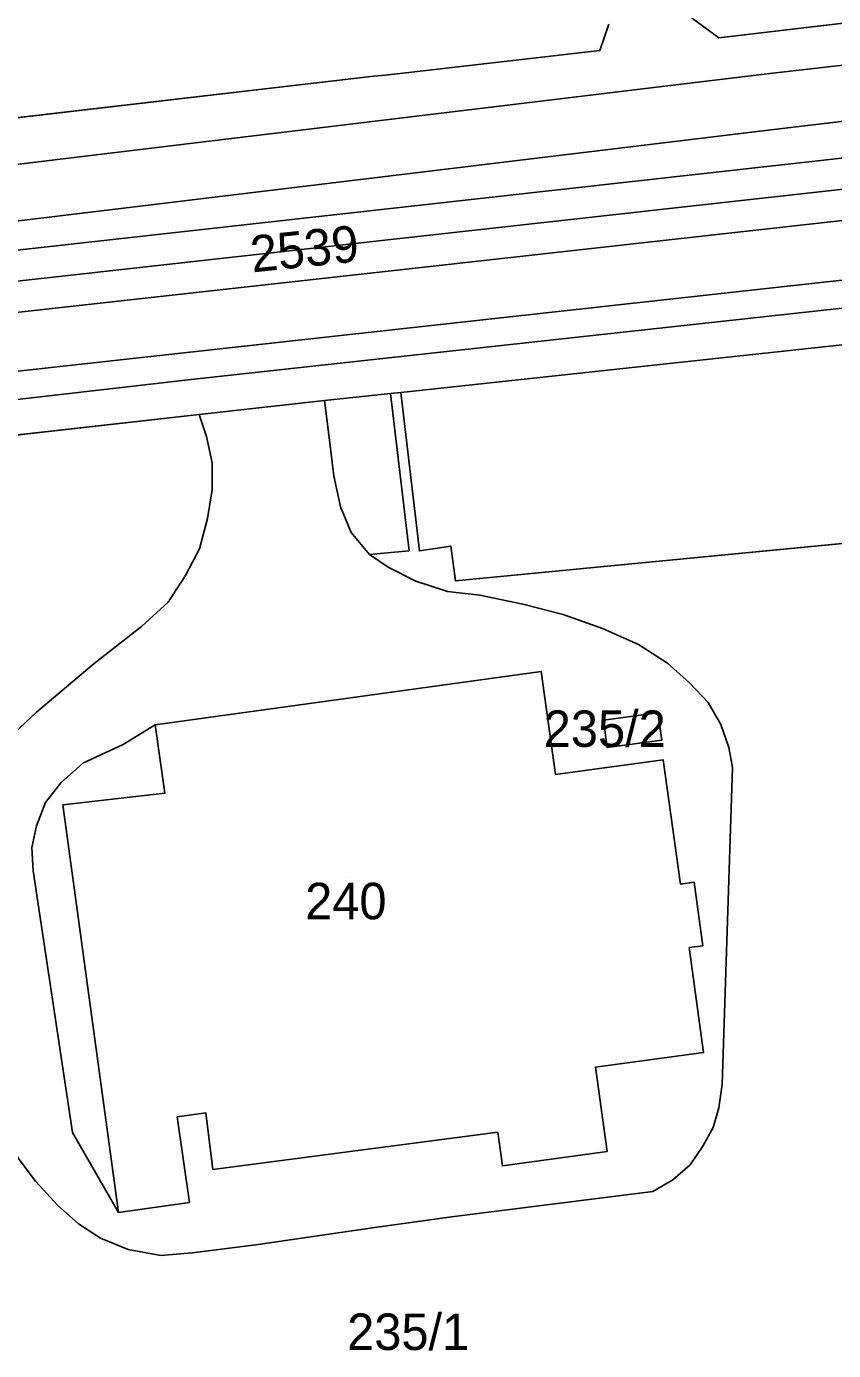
# Model space of a CAD drawing. Extents: x -263423 to -261326, y -1240067 to -1237864.
# Drawn here: x -263319.3 to -263275.1, y -1239647 to -1239574.4 of the extents above; entities that cross this region are included whole.
import ezdxf

# ---------------------------------------------------------------- set-up
doc = ezdxf.new("R2010")
doc.units = 0
for name, color, linetype in [('body_kn', 7, 'Continuous'), ('kladpar_druhypozemkov', 7, 'Continuous'), ('kladpar_hranice', 7, 'Continuous'), ('kladpar_parcelnecisla', 7, 'Continuous'), ('kladpar_plochy', 7, 'Continuous'), ('tarchy_linie', 7, 'Continuous'), ('zappar_hrandruhpozemk', 7, 'Continuous')]:
    doc.layers.add(name, color=color, linetype=linetype)

msp = doc.modelspace()

# ---------------------------------------------------------------- linework, layer by layer
at = {"layer": 'body_kn'}
for p, q in [((-263281.35, -1239575.04), (-263281.35, -1239575.04)), ((-263287.88, -1239575.74), (-263287.88, -1239575.74)), ((-263300.26, -1239577.14), (-263300.26, -1239577.14)), ((-263300.26, -1239577.14), (-263300.26, -1239577.14)), ((-263299.62, -1239577.08), (-263299.62, -1239577.08)), ((-263278.55, -1239577), (-263278.55, -1239577)), ((-263278.8, -1239580.11), (-263278.8, -1239580.11)), ((-263298.37, -1239584.28), (-263298.37, -1239584.28)), ((-263298.18, -1239585.97), (-263298.18, -1239585.97)), ((-263297.99, -1239587.66), (-263297.99, -1239587.66)), ((-263278.41, -1239588.75), (-263278.41, -1239588.75)), ((-263310.27, -1239593.78), (-263310.27, -1239593.78)), ((-263299.35, -1239594.54), (-263299.35, -1239594.54)), ((-263299.35, -1239594.54), (-263299.35, -1239594.54)), ((-263298.78, -1239594.48), (-263298.78, -1239594.48)), ((-263302.97, -1239594.92), (-263302.97, -1239594.92)), ((-263302.97, -1239594.92), (-263302.97, -1239594.92)), ((-263309.83, -1239595.69), (-263309.83, -1239595.69)), ((-263309.83, -1239595.69), (-263309.83, -1239595.69)), ((-263309.44, -1239596.89), (-263309.44, -1239596.89)), ((-263302.71, -1239596.95), (-263302.71, -1239596.95)), ((-263309.12, -1239598.35), (-263309.12, -1239598.35)), ((-263302.46, -1239599.05), (-263302.46, -1239599.05)), ((-263309.12, -1239599.82), (-263309.12, -1239599.82)), ((-263302.08, -1239600.76), (-263302.08, -1239600.76)), ((-263309.38, -1239601.4), (-263309.38, -1239601.4)), ((-263301.5, -1239602.16), (-263301.5, -1239602.16)), ((-263309.82, -1239603.05), (-263309.82, -1239603.05)), ((-263300.49, -1239603.37), (-263300.49, -1239603.37)), ((-263298.33, -1239603.17), (-263298.33, -1239603.17)), ((-263297.76, -1239603.17), (-263297.76, -1239603.17)), ((-263296.04, -1239602.92), (-263296.04, -1239602.92)), ((-263299.47, -1239604.06), (-263299.47, -1239604.06)), ((-263310.58, -1239604.52), (-263310.58, -1239604.52)), ((-263297.95, -1239604.83), (-263297.95, -1239604.83)), ((-263295.79, -1239604.82), (-263295.79, -1239604.82)), ((-263296.23, -1239605.4), (-263296.23, -1239605.4)), ((-263311.53, -1239605.98), (-263311.53, -1239605.98)), ((-263294.45, -1239605.59), (-263294.45, -1239605.59)), ((-263292.1, -1239606.09), (-263292.1, -1239606.09)), ((-263289.88, -1239606.66), (-263289.88, -1239606.66)), ((-263312.99, -1239607.31), (-263312.99, -1239607.31)), ((-263287.72, -1239607.42), (-263287.72, -1239607.42)), ((-263285.75, -1239608.31), (-263285.75, -1239608.31)), ((-263315.59, -1239609.34), (-263315.59, -1239609.34)), ((-263291.08, -1239609.79), (-263291.08, -1239609.79)), ((-263291.08, -1239609.79), (-263291.08, -1239609.79)), ((-263284.17, -1239609.33), (-263284.17, -1239609.33)), ((-263282.96, -1239610.41), (-263282.96, -1239610.41)), ((-263318.76, -1239612.01), (-263318.76, -1239612.01)), ((-263284.69, -1239612.05), (-263284.69, -1239612.05)), ((-263281.94, -1239611.48), (-263281.94, -1239611.48)), ((-263312.24, -1239612.71), (-263312.24, -1239612.71)), ((-263312.24, -1239612.71), (-263312.24, -1239612.71)), ((-263287.68, -1239612.46), (-263287.68, -1239612.46)), ((-263287.68, -1239612.46), (-263287.68, -1239612.46)), ((-263281.24, -1239612.69), (-263281.24, -1239612.69)), ((-263284.48, -1239613.55), (-263284.48, -1239613.55)), ((-263314, -1239613.79), (-263314, -1239613.79)), ((-263287.47, -1239613.96), (-263287.47, -1239613.96)), ((-263280.8, -1239613.96), (-263280.8, -1239613.96)), ((-263316.22, -1239614.81), (-263316.22, -1239614.81)), ((-263284.4, -1239614.63), (-263284.4, -1239614.63)), ((-263290.3, -1239615.44), (-263290.3, -1239615.44)), ((-263280.61, -1239615.04), (-263280.61, -1239615.04)), ((-263317.42, -1239615.89), (-263317.42, -1239615.89)), ((-263311.71, -1239616.46), (-263311.71, -1239616.46)), ((-263318.25, -1239616.97), (-263318.25, -1239616.97)), ((-263317.3, -1239617.09), (-263317.3, -1239617.09)), ((-263318.75, -1239618.24), (-263318.75, -1239618.24)), ((-263319.01, -1239619.44), (-263319.01, -1239619.44)), ((-263318.94, -1239620.71), (-263318.94, -1239620.71)), ((-263283.46, -1239621.44), (-263283.46, -1239621.44)), ((-263282.71, -1239621.34), (-263282.71, -1239621.34)), ((-263282.98, -1239624.92), (-263282.98, -1239624.92)), ((-263282.23, -1239624.82), (-263282.23, -1239624.82)), ((-263282.19, -1239630.67), (-263282.19, -1239630.67)), ((-263288.12, -1239631.48), (-263288.12, -1239631.48)), ((-263281.16, -1239632.44), (-263281.16, -1239632.44)), ((-263281.35, -1239633.71), (-263281.35, -1239633.71)), ((-263311.05, -1239634.21), (-263311.05, -1239634.21)), ((-263309.47, -1239633.98), (-263309.47, -1239633.98)), ((-263316.77, -1239635.07), (-263316.77, -1239635.07)), ((-263293.47, -1239635.05), (-263293.47, -1239635.05)), ((-263281.66, -1239634.79), (-263281.66, -1239634.79)), ((-263282.23, -1239635.81), (-263282.23, -1239635.81)), ((-263287.48, -1239636.11), (-263287.48, -1239636.11)), ((-263309.09, -1239637.09), (-263309.09, -1239637.09)), ((-263293.21, -1239636.9), (-263293.21, -1239636.9)), ((-263282.93, -1239636.83), (-263282.93, -1239636.83)), ((-263318.8, -1239637.74), (-263318.8, -1239637.74)), ((-263283.88, -1239637.65), (-263283.88, -1239637.65)), ((-263310.37, -1239638.91), (-263310.37, -1239638.91)), ((-263284.96, -1239638.29), (-263284.96, -1239638.29)), ((-263317.59, -1239639.07), (-263317.59, -1239639.07)), ((-263314.25, -1239639.45), (-263314.25, -1239639.45)), ((-263296.01, -1239639.69), (-263296.01, -1239639.69)), ((-263296.01, -1239639.69), (-263296.01, -1239639.69)), ((-263316.45, -1239640.08), (-263316.45, -1239640.08)), ((-263300.2, -1239640.27), (-263300.2, -1239640.27)), ((-263315.24, -1239640.85), (-263315.24, -1239640.85)), ((-263313.72, -1239641.48), (-263313.72, -1239641.48)), ((-263311.94, -1239641.8), (-263311.94, -1239641.8)), ((-263310.22, -1239641.67), (-263310.22, -1239641.67)), ((-263306.73, -1239641.22), (-263306.73, -1239641.22))]:
    msp.add_line(p, q, dxfattribs=at)
at = {"layer": 'kladpar_druhypozemkov'}
for p, q in [((-263303.46, -1239586.22), (-263303.46, -1239586.22)), ((-263285.74, -1239612.74), (-263285.74, -1239612.74)), ((-263301.65, -1239621.09), (-263301.65, -1239621.09)), ((-263297.68, -1239645.08), (-263297.68, -1239645.08))]:
    msp.add_line(p, q, dxfattribs=at)
at = {"layer": 'kladpar_hranice'}
msp.add_line((-263309.83, -1239595.69), (-263302.97, -1239594.92), dxfattribs=at)
for points in [[(-263287.38, -1239574.28), (-263287.88, -1239575.74), (-263299.62, -1239577.08), (-263300.26, -1239577.14), (-263379.33, -1239586.34), (-263383.02, -1239567.53)], [(-263232.99, -1239571.77), (-263233.26, -1239574.82), (-263234.05, -1239583.9), (-263234.99, -1239593.23), (-263241.79, -1239587.97), (-263248.2, -1239588.67), (-263248.14, -1239588.92), (-263260.26, -1239590.26), (-263260.26, -1239589.82), (-263268.06, -1239590.78), (-263268, -1239591.16), (-263298.78, -1239594.48), (-263299.35, -1239594.54), (-263302.97, -1239594.92), (-263309.83, -1239595.69), (-263321.19, -1239596.97)], [(-263283.06, -1239573.77), (-263281.35, -1239575.04), (-263267.89, -1239573.44)], [(-263267.89, -1239573.44), (-263281.35, -1239575.04), (-263283.06, -1239573.77)], [(-263300.26, -1239577.14), (-263299.62, -1239577.08), (-263287.88, -1239575.74), (-263287.38, -1239574.28)], [(-263379.33, -1239586.34), (-263300.26, -1239577.14)], [(-263234.99, -1239593.23), (-263231.98, -1239619.52), (-263232.23, -1239619.84), (-263248.99, -1239621.44), (-263249.76, -1239614.13), (-263246.71, -1239613.69), (-263247.16, -1239607.34), (-263252.31, -1239603.47), (-263258.78, -1239604.11), (-263258.46, -1239607.34), (-263266.14, -1239607.92), (-263266.85, -1239602.01), (-263295.79, -1239604.82), (-263296.04, -1239602.92), (-263297.76, -1239603.17), (-263298.78, -1239594.48), (-263268, -1239591.16), (-263268.06, -1239590.78), (-263260.26, -1239589.82), (-263260.26, -1239590.26), (-263248.14, -1239588.92), (-263248.2, -1239588.67), (-263241.79, -1239587.97), (-263234.99, -1239593.23)], [(-263302.97, -1239594.92), (-263299.35, -1239594.54), (-263298.78, -1239594.48), (-263297.76, -1239603.17), (-263296.04, -1239602.92), (-263295.79, -1239604.82), (-263266.85, -1239602.01)], [(-263321.19, -1239596.97), (-263309.83, -1239595.69)], [(-263291.08, -1239609.79), (-263290.3, -1239615.44), (-263284.4, -1239614.63), (-263283.46, -1239621.44), (-263282.71, -1239621.34), (-263282.23, -1239624.82), (-263282.98, -1239624.92), (-263282.19, -1239630.67), (-263288.12, -1239631.48), (-263287.48, -1239636.11), (-263293.21, -1239636.9), (-263293.47, -1239635.05), (-263309.09, -1239637.09), (-263309.47, -1239633.98), (-263311.05, -1239634.21), (-263310.37, -1239638.91), (-263314.25, -1239639.45), (-263317.3, -1239617.09), (-263311.71, -1239616.46), (-263312.24, -1239612.71), (-263291.08, -1239609.79)], [(-263293.47, -1239635.05), (-263293.21, -1239636.9), (-263287.48, -1239636.11), (-263288.12, -1239631.48), (-263282.19, -1239630.67), (-263282.98, -1239624.92), (-263282.23, -1239624.82), (-263282.71, -1239621.34), (-263283.46, -1239621.44), (-263284.4, -1239614.63), (-263290.3, -1239615.44), (-263291.08, -1239609.79), (-263312.24, -1239612.71), (-263311.71, -1239616.46), (-263317.3, -1239617.09), (-263314.25, -1239639.45), (-263310.37, -1239638.91), (-263311.05, -1239634.21), (-263309.47, -1239633.98), (-263309.09, -1239637.09), (-263293.47, -1239635.05)], [(-263287.68, -1239612.46), (-263284.69, -1239612.05), (-263284.48, -1239613.55), (-263287.47, -1239613.96), (-263287.68, -1239612.46)], [(-263287.68, -1239612.46), (-263287.47, -1239613.96), (-263284.48, -1239613.55), (-263284.69, -1239612.05), (-263287.68, -1239612.46)]]:
    msp.add_lwpolyline(points, dxfattribs=at)
at = {"layer": 'kladpar_plochy'}
for p, q in [((-263267.89, -1239573.44), (-263281.35, -1239575.04)), ((-263287.38, -1239574.28), (-263287.88, -1239575.74)), ((-263281.35, -1239575.04), (-263283.06, -1239573.77)), ((-263287.88, -1239575.74), (-263299.62, -1239577.08)), ((-263300.26, -1239577.14), (-263379.33, -1239586.34)), ((-263299.62, -1239577.08), (-263300.26, -1239577.14)), ((-263302.97, -1239594.92), (-263299.35, -1239594.54)), ((-263299.35, -1239594.54), (-263298.78, -1239594.48)), ((-263298.78, -1239594.48), (-263297.76, -1239603.17)), ((-263309.83, -1239595.69), (-263302.97, -1239594.92)), ((-263321.19, -1239596.97), (-263309.83, -1239595.69)), ((-263295.79, -1239604.82), (-263266.85, -1239602.01)), ((-263297.76, -1239603.17), (-263296.04, -1239602.92)), ((-263296.04, -1239602.92), (-263295.79, -1239604.82)), ((-263291.08, -1239609.79), (-263312.24, -1239612.71)), ((-263290.3, -1239615.44), (-263291.08, -1239609.79)), ((-263284.69, -1239612.05), (-263287.68, -1239612.46)), ((-263284.48, -1239613.55), (-263284.69, -1239612.05)), ((-263312.24, -1239612.71), (-263311.71, -1239616.46)), ((-263287.68, -1239612.46), (-263287.47, -1239613.96)), ((-263287.47, -1239613.96), (-263284.48, -1239613.55)), ((-263284.4, -1239614.63), (-263290.3, -1239615.44)), ((-263283.46, -1239621.44), (-263284.4, -1239614.63)), ((-263311.71, -1239616.46), (-263317.3, -1239617.09)), ((-263317.3, -1239617.09), (-263314.25, -1239639.45)), ((-263282.71, -1239621.34), (-263283.46, -1239621.44)), ((-263282.23, -1239624.82), (-263282.71, -1239621.34)), ((-263282.98, -1239624.92), (-263282.23, -1239624.82)), ((-263282.19, -1239630.67), (-263282.98, -1239624.92)), ((-263288.12, -1239631.48), (-263282.19, -1239630.67)), ((-263287.48, -1239636.11), (-263288.12, -1239631.48)), ((-263311.05, -1239634.21), (-263309.47, -1239633.98)), ((-263310.37, -1239638.91), (-263311.05, -1239634.21)), ((-263309.47, -1239633.98), (-263309.09, -1239637.09)), ((-263309.09, -1239637.09), (-263293.47, -1239635.05)), ((-263293.47, -1239635.05), (-263293.21, -1239636.9)), ((-263293.21, -1239636.9), (-263287.48, -1239636.11)), ((-263314.25, -1239639.45), (-263310.37, -1239638.91))]:
    msp.add_line(p, q, dxfattribs=at)
for points in [[(-263232.99, -1239571.77), (-263233.26, -1239574.82), (-263234.05, -1239583.9), (-263234.99, -1239593.23), (-263241.79, -1239587.97), (-263248.2, -1239588.67), (-263248.14, -1239588.92), (-263260.26, -1239590.26), (-263260.26, -1239589.82), (-263268.06, -1239590.78), (-263268, -1239591.16), (-263298.78, -1239594.48), (-263299.35, -1239594.54), (-263302.97, -1239594.92), (-263309.83, -1239595.69), (-263321.19, -1239596.97)], [(-263283.06, -1239573.77), (-263281.35, -1239575.04), (-263267.89, -1239573.44)], [(-263379.33, -1239586.34), (-263300.26, -1239577.14), (-263299.62, -1239577.08), (-263287.88, -1239575.74), (-263287.38, -1239574.28)]]:
    msp.add_lwpolyline(points, dxfattribs=at)
for points in [[(-263234.99, -1239593.23), (-263231.98, -1239619.52), (-263232.23, -1239619.84), (-263248.99, -1239621.44), (-263249.76, -1239614.13), (-263246.71, -1239613.69), (-263247.16, -1239607.34), (-263252.31, -1239603.47), (-263258.78, -1239604.11), (-263258.46, -1239607.34), (-263266.14, -1239607.92), (-263266.85, -1239602.01), (-263295.79, -1239604.82), (-263296.04, -1239602.92), (-263297.76, -1239603.17), (-263298.78, -1239594.48), (-263268, -1239591.16), (-263268.06, -1239590.78), (-263260.26, -1239589.82), (-263260.26, -1239590.26), (-263248.14, -1239588.92), (-263248.2, -1239588.67), (-263241.79, -1239587.97)], [(-263291.08, -1239609.79), (-263290.3, -1239615.44), (-263284.4, -1239614.63), (-263283.46, -1239621.44), (-263282.71, -1239621.34), (-263282.23, -1239624.82), (-263282.98, -1239624.92), (-263282.19, -1239630.67), (-263288.12, -1239631.48), (-263287.48, -1239636.11), (-263293.21, -1239636.9), (-263293.47, -1239635.05), (-263309.09, -1239637.09), (-263309.47, -1239633.98), (-263311.05, -1239634.21), (-263310.37, -1239638.91), (-263314.25, -1239639.45), (-263317.3, -1239617.09), (-263311.71, -1239616.46), (-263312.24, -1239612.71)], [(-263287.68, -1239612.46), (-263284.69, -1239612.05), (-263284.48, -1239613.55), (-263287.47, -1239613.96)]]:
    msp.add_lwpolyline(points, close=True, dxfattribs=at)
at = {"layer": 'tarchy_linie'}
for points in [[(-263201.24, -1239576.77), (-263248.04, -1239582.1), (-263297.99, -1239587.66), (-263347.69, -1239593.18), (-263378.01, -1239592.88), (-263378.18, -1239592.03), (-263378.35, -1239591.18), (-263378.7, -1239589.47), (-263347.65, -1239589.78), (-263298.37, -1239584.28), (-263248.42, -1239578.72), (-263201.54, -1239573.39)], [(-263198.58, -1239574.76), (-263248.23, -1239580.41), (-263298.18, -1239585.97), (-263347.67, -1239591.48), (-263378.35, -1239591.18)]]:
    msp.add_lwpolyline(points, dxfattribs=at)
at = {"layer": 'zappar_hrandruhpozemk'}
for p, q in [((-263278.55, -1239577), (-263232.99, -1239571.77)), ((-263233.26, -1239574.82), (-263278.8, -1239580.11)), ((-263328.37, -1239583), (-263278.55, -1239577)), ((-263278.8, -1239580.11), (-263328.37, -1239586.11)), ((-263310.27, -1239593.78), (-263241.79, -1239586.25)), ((-263278.41, -1239588.75), (-263329.82, -1239594.43)), ((-263376.3, -1239601.35), (-263310.27, -1239593.78)), ((-263302.71, -1239596.95), (-263302.97, -1239594.92)), ((-263302.46, -1239599.05), (-263302.71, -1239596.95)), ((-263296.23, -1239605.4), (-263297.95, -1239604.83)), ((-263281.16, -1239632.44), (-263280.61, -1239615.04)), ((-263318.94, -1239620.71), (-263316.77, -1239635.07)), ((-263316.77, -1239635.07), (-263314.25, -1239639.45))]:
    msp.add_line(p, q, dxfattribs=at)
for points in [[(-263234.05, -1239583.9), (-263241.92, -1239584.73), (-263278.41, -1239588.75)], [(-263299.35, -1239594.54), (-263298.33, -1239603.17), (-263300.49, -1239603.37)], [(-263309.83, -1239595.69), (-263309.44, -1239596.89), (-263309.12, -1239598.35), (-263309.12, -1239599.82), (-263309.38, -1239601.4), (-263309.82, -1239603.05), (-263310.58, -1239604.52), (-263311.53, -1239605.98), (-263312.99, -1239607.31), (-263315.59, -1239609.34), (-263318.76, -1239612.01), (-263321.55, -1239614.62), (-263322.95, -1239615.83), (-263323.77, -1239616.97), (-263324.28, -1239618.37), (-263324.47, -1239619.64), (-263324.28, -1239620.84)], [(-263297.95, -1239604.83), (-263299.47, -1239604.06), (-263300.49, -1239603.37), (-263301.5, -1239602.16), (-263302.08, -1239600.76), (-263302.46, -1239599.05)], [(-263280.61, -1239615.04), (-263280.8, -1239613.96), (-263281.24, -1239612.69), (-263281.94, -1239611.48), (-263282.96, -1239610.41), (-263284.17, -1239609.33), (-263285.75, -1239608.31), (-263287.72, -1239607.42), (-263289.88, -1239606.66), (-263292.1, -1239606.09), (-263294.45, -1239605.59), (-263296.23, -1239605.4)], [(-263312.24, -1239612.71), (-263314, -1239613.79), (-263316.22, -1239614.81), (-263317.42, -1239615.89), (-263318.25, -1239616.97), (-263318.75, -1239618.24), (-263319.01, -1239619.44), (-263318.94, -1239620.71)], [(-263296.01, -1239639.69), (-263284.96, -1239638.29), (-263283.88, -1239637.65), (-263282.93, -1239636.83), (-263282.23, -1239635.81), (-263281.66, -1239634.79), (-263281.35, -1239633.71), (-263281.16, -1239632.44)], [(-263320.52, -1239634.88), (-263319.75, -1239636.47), (-263318.8, -1239637.74), (-263317.59, -1239639.07), (-263316.45, -1239640.08), (-263315.24, -1239640.85), (-263313.72, -1239641.48), (-263311.94, -1239641.8), (-263310.22, -1239641.67), (-263306.73, -1239641.22), (-263300.2, -1239640.27), (-263296.01, -1239639.69)]]:
    msp.add_lwpolyline(points, dxfattribs=at)

# ---------------------------------------------------------------- texts
at = {"layer": 'kladpar_parcelnecisla'}
msp.add_text('2539', height=2, rotation=6, dxfattribs=at).set_placement((-263306.921, -1239587.905))
for s, p in [('235/2', (-263290.95, -1239613.92)), ('240', (-263304.027, -1239623.37)), ('235/1', (-263301.724, -1239646.99))]:
    msp.add_text(s, height=2, dxfattribs=at).set_placement(p)

doc.saveas('drawing.dxf')
